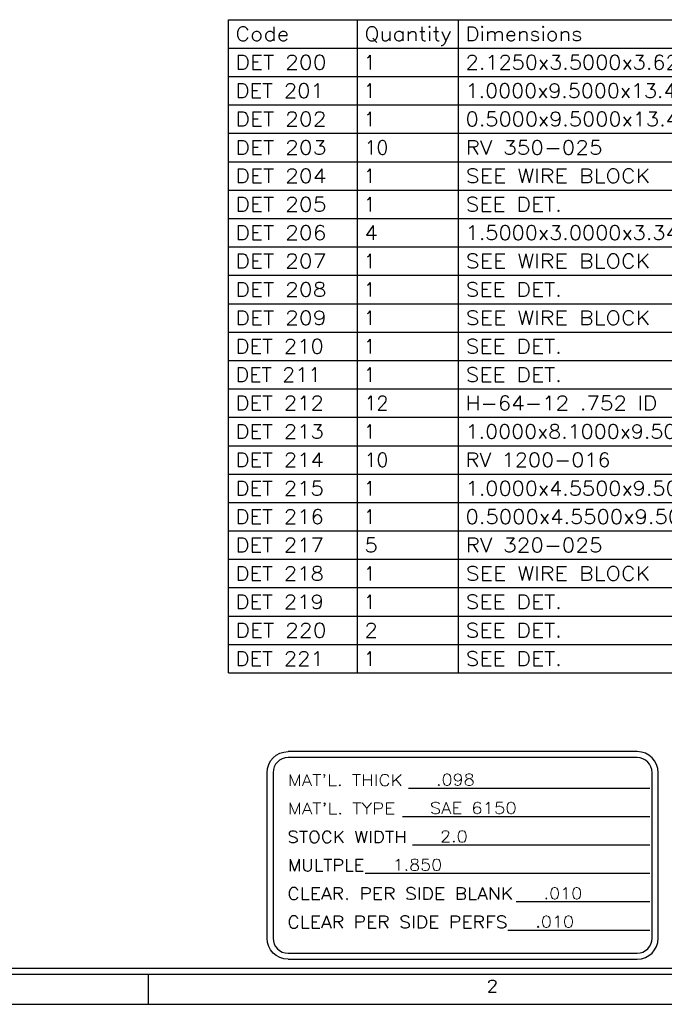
# Model space of a CAD drawing. Header units: inches. Extents: x 3 to 351, y 4 to 271.
# Tile 329 of 530: x 159.68 to 165.05, y 204.65 to 212.84. Entities that reach past the tile are written whole.
import ezdxf
from ezdxf.enums import TextEntityAlignment as Align

# ---------------------------------------------------------------- set-up
doc = ezdxf.new("R2010")
doc.units = ezdxf.units.IN
doc.header["$LTSCALE"] = 0.5
doc.header["$MEASUREMENT"] = 0
doc.layers.add('MFB', color=7, linetype='Continuous')
doc.layers.add('PLOTVIEW1', color=7, linetype='Continuous')
doc.styles.add('VERO0-Simplex', font='simplex_.ttf')
doc.styles.add('VERO5-RomanD', font='romand__.ttf')

msp = doc.modelspace()

# ---------------------------------------------------------------- linework, layer by layer
at = {"layer": 'MFB', "color": 56, "linetype": 'Continuous'}
for p, q in [((161.4179, 207.4046), (161.4179, 212.8377)), ((161.4179, 212.8377), (171.8437, 212.8377)), ((162.4915, 207.4046), (162.4915, 212.8377)), ((163.3334, 207.4046), (163.3334, 212.8377)), ((161.4179, 212.6014), (171.8437, 212.6014)), ((161.4179, 212.3652), (171.8437, 212.3652)), ((161.4179, 212.129), (171.8437, 212.129)), ((161.4179, 211.8928), (171.8437, 211.8928)), ((161.4179, 211.6566), (171.8437, 211.6566)), ((161.4179, 211.4203), (171.8437, 211.4203)), ((161.4179, 211.1841), (171.8437, 211.1841)), ((161.4179, 210.9479), (171.8437, 210.9479)), ((161.4179, 210.7117), (171.8437, 210.7117)), ((161.4179, 210.4754), (171.8437, 210.4754)), ((161.4179, 210.2392), (171.8437, 210.2392)), ((161.4179, 210.003), (171.8437, 210.003)), ((161.4179, 209.7668), (171.8437, 209.7668)), ((161.4179, 209.5306), (171.8437, 209.5306)), ((161.4179, 209.2943), (171.8437, 209.2943)), ((161.4179, 209.0581), (171.8437, 209.0581)), ((161.4179, 208.8219), (171.8437, 208.8219)), ((161.4179, 208.5857), (171.8437, 208.5857)), ((161.4179, 208.3495), (171.8437, 208.3495)), ((161.4179, 208.1132), (171.8437, 208.1132)), ((161.4179, 207.877), (171.8437, 207.877)), ((161.4179, 207.6408), (171.8437, 207.6408)), ((161.4179, 207.4046), (171.8437, 207.4046))]:
    msp.add_line(p, q, dxfattribs=at)
at = {"layer": 'PLOTVIEW1', "color": 252, "linetype": 'Continuous'}
for p, q in [((164.8197, 206.7492, 0.0197), (161.9149, 206.7492, 0.0197)), ((164.8197, 206.6992, 0.0197), (161.9149, 206.6992, 0.0197)), ((161.7399, 205.1975, 0.0197), (161.7399, 206.5742, 0.0197)), ((161.7899, 206.5742, 0.0197), (161.7899, 205.1975, 0.0197)), ((164.9447, 205.1975, 0.0197), (164.9447, 206.5742, 0.0197)), ((164.9947, 205.1975, 0.0197), (164.9947, 206.5742, 0.0197)), ((162.918, 206.4466, 0.0197), (164.9256, 206.4466, 0.0197)), ((162.866, 206.2104, 0.0197), (164.9256, 206.2104, 0.0197)), ((162.9506, 205.9742, 0.0197), (164.9256, 205.9742, 0.0197)), ((162.5569, 205.738, 0.0197), (164.9256, 205.738, 0.0197)), ((163.8128, 205.5017, 0.0197), (164.9256, 205.5017, 0.0197)), ((163.7445, 205.2655, 0.0197), (164.9256, 205.2655, 0.0197)), ((161.9149, 205.0725, 0.0197), (164.8197, 205.0725, 0.0197)), ((161.9149, 205.0225, 0.0197), (164.8197, 205.0225, 0.0197))]:
    msp.add_line(p, q, dxfattribs=at)
at = {"layer": 'PLOTVIEW1', "color": 97, "linetype": 'Continuous'}
for p, q in [((125.7517, 204.9475), (171.7517, 204.9475)), ((125.7517, 204.8975), (171.7517, 204.8975)), ((160.7517, 204.8975), (160.7517, 204.6475)), ((125.7517, 204.6475), (171.7517, 204.6475))]:
    msp.add_line(p, q, dxfattribs=at)
at = {"layer": 'PLOTVIEW1', "color": 252, "linetype": 'Continuous', "extrusion": (0, 8.88178e-16, -1)}
for centre, start, end in [((-161.9149, 206.5742, -0.0197), 0, 90), ((-161.9149, 205.1975, -0.0197), 270, 0)]:
    msp.add_arc(centre, 0.175, start, end, dxfattribs=at)
at = {"layer": 'PLOTVIEW1', "color": 252, "linetype": 'Continuous'}
for centre, radius, start, end in [((164.8197, 206.5742, 0.0197), 0.175, 0, 90), ((161.9149, 206.5742, 0.0197), 0.125, 90, 180), ((164.8197, 206.5742, 0.0197), 0.125, 0, 90), ((161.9149, 205.1975, 0.0197), 0.125, 180, 270), ((164.8197, 205.1975, 0.0197), 0.125, 270, 0), ((164.8197, 205.1975, 0.0197), 0.175, 270, 0)]:
    msp.add_arc(centre, radius, start, end, dxfattribs=at)

# ---------------------------------------------------------------- texts
at = {"layer": 'MFB', "color": 7, "linetype": 'Continuous', "style": 'VERO0-Simplex'}
for s, height, width, p, p2 in [('Code', 0.11811, 0.998868, (161.477, 212.6605), (161.9249, 212.6605)), ('Quantity', 0.11811, 0.989931, (162.5505, 212.6605), (163.2743, 212.6605)), ('Dimensions', 0.11811, 0.998743, (163.3924, 212.6605), (164.3646, 212.6605)), ('DET 200', 0.11811, 0.999599, (161.477, 212.4243), (162.2348, 212.4243)), ('1', 0.1181, 1.000365, (162.5505, 212.4243), (162.639, 212.4243)), ('2.1250x3.5000x3.6250', 0.11811, 1.000384, (163.3924, 212.4243), (165.3841, 212.4243)), ('DET 201', 0.11811, 0.999567, (161.477, 212.188), (162.2126, 212.188)), ('1', 0.1181, 1.000365, (162.5505, 212.188), (162.639, 212.188)), ('1.0000x9.5000x13.4500', 0.11811, 1.000384, (163.3924, 212.188), (165.4726, 212.188)), ('DET 202', 0.11811, 0.999599, (161.477, 211.9518), (162.2348, 211.9518)), ('1', 0.1181, 1.000365, (162.5505, 211.9518), (162.639, 211.9518)), ('0.5000x9.5000x13.4500', 0.11811, 1.000386, (163.3924, 211.9518), (165.4949, 211.9518)), ('DET 203', 0.11811, 0.999599, (161.477, 211.7156), (162.2348, 211.7156)), ('10', 0.11811, 1.000397, (162.5505, 211.7156), (162.7497, 211.7156)), ('RV 350-025', 0.11811, 0.999998, (163.3924, 211.7156), (164.5325, 211.7156)), ('DET 204', 0.11811, 0.999599, (161.477, 211.4794), (162.2348, 211.4794)), ('1', 0.1181, 1.000365, (162.5505, 211.4794), (162.639, 211.4794)), ('SEE WIRE BLOCK', 0.11811, 0.998975, (163.3924, 211.4794), (164.9295, 211.4794)), ('DET 205', 0.11811, 0.999599, (161.477, 211.2432), (162.2348, 211.2432)), ('1', 0.1181, 1.000365, (162.5505, 211.2432), (162.639, 211.2432)), ('SEE DET.', 0.11811, 0.999205, (163.3924, 211.2432), (164.194, 211.2432)), ('DET 206', 0.11811, 0.999599, (161.477, 211.0069), (162.2348, 211.0069)), ('4', 0.1181, 1.000424, (162.5505, 211.0069), (162.6612, 211.0069)), ('1.5000x3.0000x3.3480', 0.11811, 1.000384, (163.3924, 211.0069), (165.3841, 211.0069)), ('DET 207', 0.11811, 0.999599, (161.477, 210.7707), (162.2348, 210.7707)), ('1', 0.1181, 1.000365, (162.5505, 210.7707), (162.639, 210.7707)), ('SEE WIRE BLOCK', 0.11811, 0.998975, (163.3924, 210.7707), (164.9295, 210.7707)), ('DET 208', 0.11811, 0.999599, (161.477, 210.5345), (162.2348, 210.5345)), ('1', 0.1181, 1.000365, (162.5505, 210.5345), (162.639, 210.5345)), ('SEE DET.', 0.11811, 0.999205, (163.3924, 210.5345), (164.194, 210.5345)), ('DET 209', 0.11811, 0.999599, (161.477, 210.2983), (162.2348, 210.2983)), ('1', 0.1181, 1.000365, (162.5505, 210.2983), (162.639, 210.2983)), ('SEE WIRE BLOCK', 0.11811, 0.998975, (163.3924, 210.2983), (164.9295, 210.2983)), ('DET 210', 0.11811, 0.999567, (161.477, 210.0621), (162.2126, 210.0621)), ('1', 0.1181, 1.000365, (162.5505, 210.0621), (162.639, 210.0621)), ('SEE DET.', 0.11811, 0.999205, (163.3924, 210.0621), (164.194, 210.0621)), ('DET 211', 0.11811, 0.999533, (161.477, 209.8258), (162.1904, 209.8258)), ('1', 0.1181, 1.000365, (162.5505, 209.8258), (162.639, 209.8258)), ('SEE DET.', 0.11811, 0.999205, (163.3924, 209.8258), (164.194, 209.8258)), ('DET 212', 0.11811, 0.999567, (161.477, 209.5896), (162.2126, 209.5896)), ('12', 0.11811, 1.000397, (162.5505, 209.5896), (162.7497, 209.5896)), ('H-64-12 .752 ID', 0.11811, 0.999731, (163.3924, 209.5896), (164.9854, 209.5896)), ('DET 213', 0.11811, 0.999567, (161.477, 209.3534), (162.2126, 209.3534)), ('1', 0.1181, 1.000365, (162.5505, 209.3534), (162.639, 209.3534)), ('1.0000x8.1000x9.5000', 0.11811, 1.000381, (163.3924, 209.3534), (165.3619, 209.3534)), ('DET 214', 0.11811, 0.999567, (161.477, 209.1172), (162.2126, 209.1172)), ('10', 0.11811, 1.000397, (162.5505, 209.1172), (162.7497, 209.1172)), ('RV 1200-016', 0.11811, 1.000014, (163.3924, 209.1172), (164.5988, 209.1172)), ('DET 215', 0.11811, 0.999567, (161.477, 208.881), (162.2126, 208.881)), ('1', 0.1181, 1.000365, (162.5505, 208.881), (162.639, 208.881)), ('1.0000x4.5500x9.5000', 0.11811, 1.000384, (163.3924, 208.881), (165.3841, 208.881)), ('DET 216', 0.11811, 0.999567, (161.477, 208.6447), (162.2126, 208.6447)), ('1', 0.1181, 1.000365, (162.5505, 208.6447), (162.639, 208.6447)), ('0.5000x4.5500x9.5000', 0.11811, 1.000387, (163.3924, 208.6447), (165.4064, 208.6447)), ('DET 217', 0.11811, 0.999567, (161.477, 208.4085), (162.2126, 208.4085)), ('5', 0.1181, 1.000424, (162.5505, 208.4085), (162.6612, 208.4085)), ('RV 320-025', 0.11811, 0.999998, (163.3924, 208.4085), (164.5325, 208.4085)), ('DET 218', 0.11811, 0.999567, (161.477, 208.1723), (162.2126, 208.1723)), ('1', 0.1181, 1.000365, (162.5505, 208.1723), (162.639, 208.1723)), ('SEE WIRE BLOCK', 0.11811, 0.998975, (163.3924, 208.1723), (164.9295, 208.1723)), ('DET 219', 0.11811, 0.999567, (161.477, 207.9361), (162.2126, 207.9361)), ('1', 0.1181, 1.000365, (162.5505, 207.9361), (162.639, 207.9361)), ('SEE DET.', 0.11811, 0.999205, (163.3924, 207.9361), (164.194, 207.9361)), ('DET 220', 0.11811, 0.999599, (161.477, 207.6999), (162.2348, 207.6999)), ('2', 0.1181, 1.000424, (162.5505, 207.6999), (162.6612, 207.6999)), ('SEE DET.', 0.11811, 0.999205, (163.3924, 207.6999), (164.194, 207.6999)), ('DET 221', 0.11811, 0.999567, (161.477, 207.4636), (162.2126, 207.4636)), ('1', 0.1181, 1.000365, (162.5505, 207.4636), (162.639, 207.4636)), ('SEE DET.', 0.11811, 0.999205, (163.3924, 207.4636), (164.194, 207.4636))]:
    msp.add_text(s, height=height, dxfattribs=dict(at, width=width)).set_placement(p, p2, align=Align.FIT)
at = {"layer": 'PLOTVIEW1', "color": 7, "linetype": 'Continuous', "style": 'VERO5-RomanD'}
for s, height, width, p, p2 in [("MAT'L. THICK", 0.096051, 1.001689, (161.9136, 206.4643, 0.0197), (162.8692, 206.4643, 0.0197)), ('.098', 0.09605, 1.000982, (163.1466, 206.4681, 0.0197), (163.4679, 206.4681, 0.0197)), ("MAT'L. TYPE", 0.096729, 1.001642, (161.9135, 206.2279, 0.0197), (162.8073, 206.2279, 0.0197)), ('SAE 6150', 0.09605, 1.000817, (163.0946, 206.2319, 0.0197), (163.8177, 206.2319, 0.0197)), ('STOCK WIDTH', 0.097257, 1.001309, (161.9088, 205.9915, 0.0197), (162.9025, 205.9915, 0.0197)), ('2.0', 0.09605, 1.00116, (163.1792, 205.9956, 0.0197), (163.4101, 205.9956, 0.0197)), ('MULTPLE', 0.0994, 1.001249, (161.9136, 205.7545, 0.0197), (162.5501, 205.7545, 0.0197)), ('1.850', 0.09605, 1.000882, (162.7855, 205.7594, 0.0197), (163.1971, 205.7594, 0.0197)), ('CLEAR. PER SIDE BLANK', 0.099997, 1.001346, (161.9088, 205.5181, 0.0197), (163.7881, 205.5181, 0.0197)), ('.010', 0.09605, 1.000982, (164.0414, 205.5232, 0.0197), (164.3627, 205.5232, 0.0197)), ('CLEAR PER SIDE PERFS', 0.101029, 1.001216, (161.9088, 205.2816, 0.0197), (163.7405, 205.2816, 0.0197)), ('.010', 0.09605, 1.000982, (163.9731, 205.287, 0.0197), (164.2943, 205.287, 0.0197))]:
    msp.add_text(s, height=height, dxfattribs=dict(at, width=width)).set_placement(p, p2, align=Align.FIT)
at = {"layer": 'PLOTVIEW1', "color": 56, "linetype": 'Continuous', "style": 'VERO5-RomanD', "width": 1.000527}
msp.add_text('2', height=0.1, dxfattribs=at).set_placement((163.5677, 204.7496), (163.6617, 204.7496), align=Align.FIT)

doc.saveas('drawing.dxf')
